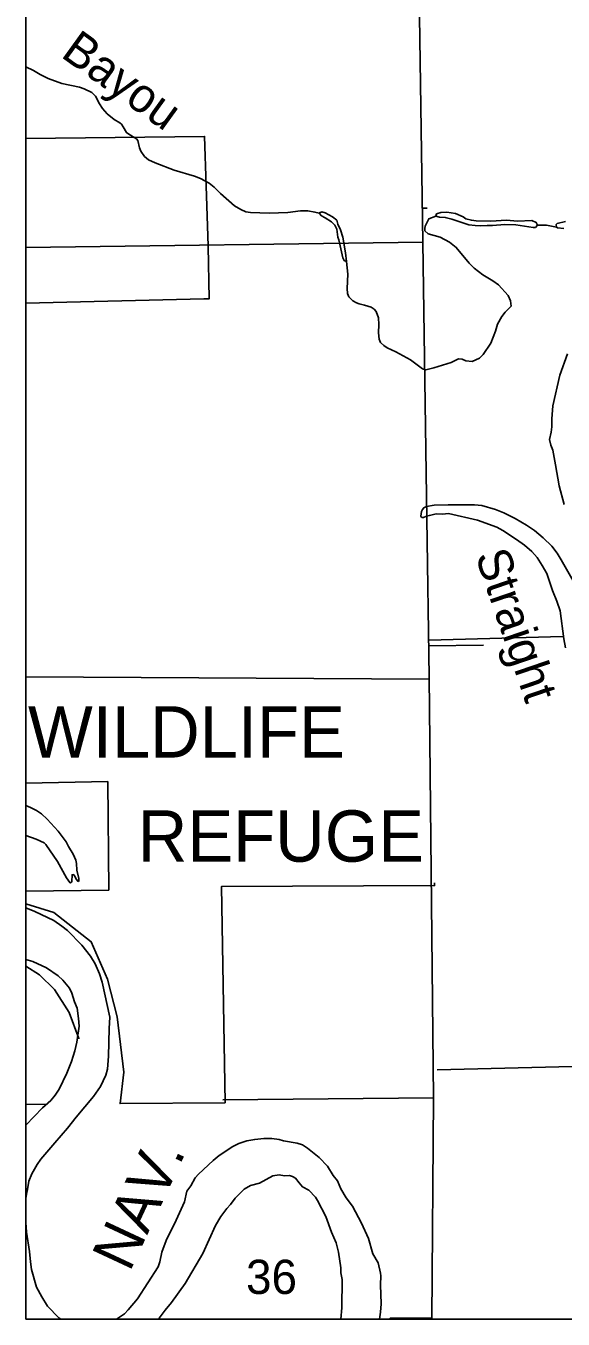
# Model space of a CAD drawing. Extents: x 1084508 to 1142749, y 1057638 to 1093403.
# Drawn here: x 1084508 to 1086587, y 1057640 to 1062649 of the extents above; entities that cross this region are included whole.
import ezdxf

# ---------------------------------------------------------------- set-up
doc = ezdxf.new("R2010")
doc.units = 0
for name, color, linetype in [('2', 7, 'Continuous'), ('35', 7, 'Continuous'), ('5', 7, 'Continuous'), ('7', 7, 'Continuous'), ('9', 7, 'Continuous'), ('DSN_DRFT_Named-Boundary', 7, 'Continuous'), ('Level 35', 7, 'Continuous'), ('Level 5', 7, 'Continuous'), ('Level 7', 7, 'Continuous')]:
    doc.layers.add(name, color=color, linetype=linetype)

msp = doc.modelspace()

# ---------------------------------------------------------------- linework, layer by layer
at = {"layer": '2'}
for points in [[(1086059.5, 1060739.2), (1086043.8, 1061811.7), (1086019.6, 1063474.3), (1086007.2, 1065130.6)], [(1086078.9, 1057640), (1086086.1, 1058497.6), (1086068.5, 1060127.5), (1086059.5, 1060739.2)]]:
    msp.add_lwpolyline(points, dxfattribs=at)
at = {"layer": '35'}
for points in [[(1084507.9, 1062490), (1084537, 1062476.3), (1084563.5, 1062460.4), (1084593.8, 1062445.1), (1084646.5, 1062426.4), (1084715.7, 1062411), (1084733.8, 1062404.9), (1084763.1, 1062391.2), (1084777.6, 1062377.4), (1084793.2, 1062347), (1084804.4, 1062328.5), (1084822.6, 1062307.9), (1084850.2, 1062286), (1084872.2, 1062273), (1084878, 1062267.8), (1084884, 1062258.3), (1084897.8, 1062235.7), (1084905.8, 1062229.3), (1084936.2, 1062210.9), (1084941, 1062205.4), (1084947.8, 1062176.3), (1084952.3, 1062163.2), (1084967.6, 1062143.2), (1084983, 1062130.4), (1085007.9, 1062118.5), (1085081.5, 1062089.9), (1085160.7, 1062067.5), (1085184.2, 1062057.8), (1085216.8, 1062039.2), (1085236.7, 1062024), (1085260.9, 1061999.8), (1085315.7, 1061952.2), (1085339.3, 1061937.4), (1085359, 1061929.1), (1085377.7, 1061925.6), (1085449, 1061923.4), (1085522.2, 1061926), (1085571.3, 1061932.7), (1085598.7, 1061932.5), (1085626.4, 1061927.9), (1085643.2, 1061923.3), (1085643.8, 1061924.9), (1085654.1, 1061928.3), (1085666.7, 1061925.2), (1085694.5, 1061909.3), (1085710.9, 1061895.9), (1085715.2, 1061880.7)], [(1085643.2, 1061923.3), (1085652.6, 1061912.9), (1085666.6, 1061905.4), (1085691.3, 1061890), (1085703.3, 1061876.8), (1085711.9, 1061861), (1085714.8, 1061830.4)], [(1085748.4, 1061735.9), (1085745.4, 1061770.2), (1085734.8, 1061830.9), (1085725.8, 1061859.3), (1085715.2, 1061880.7)], [(1085748.4, 1061735.9), (1085740.3, 1061739.9), (1085735.3, 1061751.1), (1085718.8, 1061820.4), (1085714.8, 1061830.4)], [(1086050.7, 1061318.7), (1086043.1, 1061320.8), (1085996.5, 1061355.3), (1085940.4, 1061386.6), (1085906.4, 1061401.9), (1085892.8, 1061411.6), (1085881, 1061422.4), (1085875.3, 1061435.3), (1085873.2, 1061459.7), (1085873.8, 1061492.5), (1085872.5, 1061518.5), (1085864.1, 1061543), (1085855.5, 1061552), (1085844.5, 1061560), (1085819, 1061567.5), (1085798.4, 1061571.9), (1085787.2, 1061576), (1085773.1, 1061583.8), (1085757.9, 1061599.1), (1085753.1, 1061613.1), (1085751.3, 1061632.2), (1085753.9, 1061687.1), (1085748.4, 1061735.9)], [(1086058.1, 1060749.7), (1086047.4, 1060745.4), (1086041.4, 1060745.1), (1086037.9, 1060747.2), (1086036.8, 1060750.6), (1086039.6, 1060768.6), (1086043, 1060776.1), (1086048.1, 1060782), (1086058.7, 1060787.3)], [(1084507.9, 1059513.8), (1084547.5, 1059499.5), (1084579, 1059485), (1084584.9, 1059478.5), (1084629.7, 1059412.7), (1084665.1, 1059349.5), (1084677.9, 1059331), (1084681.7, 1059329.8), (1084685.1, 1059332.4), (1084685.9, 1059335.6), (1084686.5, 1059361.1), (1084692.4, 1059361.9), (1084696.6, 1059357), (1084703.3, 1059342.4), (1084708.5, 1059335.9), (1084711.1, 1059335.7), (1084713.2, 1059338.9), (1084713, 1059346.1), (1084705.2, 1059378.6), (1084704.1, 1059405), (1084701.9, 1059417.2), (1084691.5, 1059440.5), (1084673.1, 1059470.2), (1084664.1, 1059489.2), (1084633.1, 1059529.9), (1084590.6, 1059576.5), (1084568, 1059597.6), (1084549.2, 1059610.6), (1084526.2, 1059622.3), (1084507.9, 1059629.6)]]:
    msp.add_lwpolyline(points, dxfattribs=at)
at = {"layer": '5'}
for p, q in [((1086043.8, 1061811.7), (1084507.9, 1061791.2)), ((1084507.9, 1060128.1), (1086068.6, 1060118.6))]:
    msp.add_line(p, q, dxfattribs=at)
msp.add_lwpolyline([(1086086.1, 1058497.6), (1085270.9, 1058489.3)], dxfattribs=at)
at = {"layer": '7'}
msp.add_line((1084589.8, 1058472.1), (1084507.9, 1058471.2), dxfattribs=at)
for points in [[(1084507.9, 1061575.4), (1085196.5, 1061591.2), (1085217.3, 1061591.7), (1085213.2, 1061796.2), (1085205.7, 1062030.1), (1085199.5, 1062220.7), (1084507.9, 1062213.3)], [(1084507.9, 1059297.6), (1084828.7, 1059301.7), (1084825, 1059722.1), (1084507.9, 1059715.8)], [(1086089.8, 1059326.3), (1086089.9, 1059319.5), (1085265.2, 1059315.9), (1085279.1, 1058478.2), (1084872.8, 1058474.9), (1084887.6, 1058596.9), (1084860.8, 1058810.5), (1084824.2, 1058956.2), (1084761.2, 1059101.5), (1084616.4, 1059215), (1084507.9, 1059249.2)], [(1084507.9, 1059007.2), (1084561.2, 1058973.6), (1084619.2, 1058916.2), (1084675.2, 1058827.2), (1084713.2, 1058727.6), (1084713.3, 1058726)], [(1085918.1, 1057640), (1085917.9, 1057643.2), (1086079.8, 1057644.5)]]:
    msp.add_lwpolyline(points, dxfattribs=at)
at = {"layer": '9'}
msp.add_line((1084507.9, 1058107.3), (1084514.1, 1058147.4), dxfattribs=at)
for points in [[(1084507.9, 1059233.5), (1084543.1, 1059219.1), (1084615.7, 1059184.3), (1084647.1, 1059162.5), (1084669.2, 1059144.8), (1084723.9, 1059088.1), (1084757.5, 1059045.6), (1084776.2, 1059016.5), (1084793.3, 1058977.7), (1084803.6, 1058944.6), (1084832.8, 1058809.2), (1084830.9, 1058765.7), (1084827.3, 1058658.3), (1084824, 1058608.2), (1084818, 1058585.4), (1084796.3, 1058541.1), (1084769.7, 1058502)], [(1084507.9, 1059032.5), (1084535.3, 1059025.1), (1084587.5, 1059000.1), (1084632.6, 1058969.5), (1084651, 1058952.4), (1084676.7, 1058922), (1084686, 1058902.7), (1084696.7, 1058868.4), (1084705.9, 1058844.1), (1084712, 1058805), (1084713.8, 1058775.1), (1084705.1, 1058712.9), (1084696.9, 1058679.7), (1084684.3, 1058637.5), (1084666.4, 1058592.6), (1084637.3, 1058530.2), (1084621.6, 1058507.1), (1084603.9, 1058487.4), (1084572.4, 1058458.9), (1084507.9, 1058391.5)], [(1084769.7, 1058502), (1084702.5, 1058421.8), (1084669.2, 1058379.4), (1084619.5, 1058322.4), (1084565.7, 1058259.6), (1084551.2, 1058238.7), (1084531.1, 1058202.3), (1084519.6, 1058175), (1084512.9, 1058134.8)], [(1085146.3, 1058156.4), (1085162.7, 1058186.7), (1085175.8, 1058201.8), (1085233.1, 1058254.7), (1085256.5, 1058273.5), (1085308.9, 1058309.3), (1085332.8, 1058320.6), (1085362.6, 1058330.5), (1085393.6, 1058336.4), (1085429.6, 1058340.2), (1085459.5, 1058339.1), (1085488.5, 1058335.5), (1085505.6, 1058330.6), (1085558.6, 1058321.4), (1085578, 1058315), (1085598.5, 1058301.7), (1085643.7, 1058266.4), (1085674.8, 1058232.3), (1085697.8, 1058196.8), (1085713.8, 1058175.3)], [(1085146.3, 1058156.4), (1085131.4, 1058136.1), (1085121.4, 1058094.5), (1085089.5, 1058023.8), (1085051.4, 1057945), (1085034.3, 1057898.9), (1085026.3, 1057862.4), (1085019.6, 1057843), (1084940.1, 1057719.1), (1084904, 1057676), (1084889, 1057660.2), (1084859.1, 1057640)], [(1085019.8, 1057640), (1085023.7, 1057644.2), (1085046.6, 1057675.3), (1085071, 1057704.6), (1085124.3, 1057778.1), (1085192.6, 1057894.8), (1085241.3, 1058002.5), (1085262.8, 1058037.1), (1085285.3, 1058067.9), (1085300.1, 1058084), (1085318, 1058108.1), (1085353.4, 1058143.3), (1085377.3, 1058157.4), (1085412.1, 1058167.3)], [(1085565.7, 1058167.7), (1085552, 1058185.9), (1085539.3, 1058193.1), (1085528.2, 1058196.9), (1085508.4, 1058195.4), (1085488.5, 1058198.7), (1085463.2, 1058195.5), (1085412.1, 1058167.3)], [(1085727, 1057640), (1085730.8, 1057683.6), (1085731.8, 1057793.6), (1085727.1, 1057819), (1085727, 1057838.5), (1085717.8, 1057900), (1085708.6, 1057936.2), (1085691.3, 1057976.5), (1085668.6, 1058037.1), (1085637.1, 1058099.9), (1085629.4, 1058111.9), (1085603.2, 1058139.6), (1085579.2, 1058152.9), (1085565.7, 1058167.7)], [(1085876.5, 1057640), (1085880.1, 1057667.2), (1085883.7, 1057699.1), (1085880.9, 1057773.4), (1085881.8, 1057807.2), (1085880.8, 1057817.6), (1085872.1, 1057857.9), (1085851, 1057893), (1085834.3, 1057952.9), (1085807, 1058011.8), (1085772.8, 1058077.3), (1085748, 1058109.5), (1085727.2, 1058145.3), (1085713.8, 1058175.3)], [(1084643.2, 1057640), (1084636.1, 1057645), (1084591.6, 1057690), (1084569.7, 1057726.3), (1084549.3, 1057764), (1084529.1, 1057831.9), (1084525.2, 1057861.8), (1084522.4, 1057902.1), (1084510.8, 1057977.1), (1084507.9, 1058013.9)]]:
    msp.add_lwpolyline(points, dxfattribs=at)
at = {"layer": 'DSN_DRFT_Named-Boundary'}
msp.add_lwpolyline([(1084507.9, 1057640), (1142749.2, 1057640), (1142749.2, 1093403.4), (1084507.9, 1093403.4)], close=True, dxfattribs=at)
at = {"layer": 'Level 35'}
for points in [[(1086094.7, 1061911.5), (1086067.6, 1061902.3), (1086053.7, 1061873.3), (1086051.9, 1061864.1), (1086052.7, 1061855.3), (1086064.5, 1061844.2), (1086111.9, 1061830.2), (1086147.6, 1061811.8), (1086173.7, 1061790.7), (1086223.4, 1061730.2), (1086243.5, 1061710.8), (1086277, 1061684.7), (1086315.5, 1061661.4), (1086337.3, 1061645.5), (1086374.1, 1061604.5), (1086383.3, 1061583.9), (1086386.1, 1061563.6), (1086363.1, 1061540.4), (1086349.8, 1061524), (1086333.7, 1061493.3), (1086325.9, 1061467.1), (1086307.8, 1061420.3), (1086277.7, 1061376.7), (1086263.7, 1061361.5), (1086234.8, 1061349.4), (1086210.9, 1061351.7), (1086196.2, 1061357.6), (1086182.3, 1061358.8), (1086154.7, 1061345.1), (1086087.1, 1061324.8), (1086055.8, 1061317.3), (1086050.7, 1061318.7)], [(1086487.8, 1061876.9), (1086480.4, 1061867.5), (1086471.6, 1061867.7), (1086404.3, 1061878.8), (1086362.2, 1061879.9), (1086314.4, 1061875.4), (1086292.8, 1061875.9), (1086269.3, 1061874.4), (1086247, 1061875.2), (1086222.4, 1061878.7), (1086156.4, 1061900), (1086131.3, 1061907), (1086109, 1061907.8), (1086094.7, 1061911.5), (1086097.4, 1061920.4), (1086114.4, 1061926.3), (1086137.5, 1061927.7), (1086171.4, 1061922.2), (1086200.2, 1061909.4), (1086210.6, 1061901.7), (1086232.5, 1061895.9), (1086251.1, 1061893.7), (1086308.2, 1061893), (1086368.6, 1061896.9), (1086410.5, 1061892), (1086466.8, 1061895.1), (1086483.2, 1061887.4), (1086487.8, 1061876.9)], [(1086561.5, 1061869.9), (1086522.5, 1061877.7), (1086487.8, 1061876.9)], [(1086590, 1061864.3), (1086565.1, 1061866.3), (1086561.5, 1061869.9), (1086560.7, 1061879.3), (1086564.9, 1061883.2), (1086596.2, 1061891.7)], [(1086591.4, 1060795.7), (1086571.6, 1060867.4), (1086557.9, 1060949.2), (1086547, 1061005.3), (1086540.1, 1061025.4), (1086534.9, 1061047.2), (1086541.1, 1061074.9), (1086543.8, 1061096.1), (1086544.2, 1061127.6), (1086548, 1061176.9), (1086575.1, 1061295.9), (1086604.3, 1061378.8)], [(1086058.1, 1060749.7), (1086047.4, 1060745.4), (1086041.4, 1060745.1), (1086037.9, 1060747.2), (1086036.8, 1060750.6), (1086039.6, 1060768.6), (1086043, 1060776.1), (1086048.1, 1060782), (1086058.7, 1060787.3)], [(1086596.6, 1060240.5), (1086589.6, 1060275.4), (1086576.2, 1060383.3), (1086563.7, 1060420.2), (1086546.6, 1060461.5), (1086524.3, 1060527.4), (1086506.4, 1060559.3), (1086486.4, 1060590.4), (1086465.9, 1060613), (1086437.4, 1060637.4), (1086407.4, 1060660.2), (1086353.7, 1060694.7), (1086330.8, 1060707.7), (1086255.5, 1060734.5), (1086143.5, 1060760.8), (1086119.9, 1060757.2), (1086096.5, 1060759.5), (1086069.6, 1060753.1), (1086058.1, 1060749.7)], [(1086058.9, 1060787.3), (1086088.3, 1060793.1), (1086142.8, 1060794.5), (1086245, 1060793.8), (1086272.8, 1060790.8), (1086326.2, 1060776.1), (1086357.3, 1060762.8), (1086401.9, 1060740.5), (1086445.5, 1060715.5), (1086476, 1060695), (1086510.6, 1060666.2), (1086543.2, 1060634.4), (1086564, 1060606.2), (1086580, 1060580.8), (1086646.9, 1060463.3)]]:
    msp.add_lwpolyline(points, dxfattribs=at)
at = {"layer": 'Level 5'}
for points in [[(1086060.6, 1061942.7), (1086041.9, 1061942.7)], [(1086279.6, 1060250.9), (1086066.7, 1060248.4)]]:
    msp.add_lwpolyline(points, dxfattribs=at)
at = {"layer": 'Level 7'}
for points in [[(1086586.1, 1060283.6), (1086067.7, 1060270.3)], [(1086089.7, 1059330.5), (1086089.9, 1059320.8)], [(1086100.2, 1058605.1), (1088035.9, 1058653.1), (1088061.7, 1058258.2), (1088876.8, 1058256.1)]]:
    msp.add_lwpolyline(points, dxfattribs=at)

# ---------------------------------------------------------------- texts
at = {"layer": '35'}
msp.add_text('Bayou', height=132.58, rotation=324.2575, dxfattribs=at).set_placement((1084638.7, 1062531.8))
at = {"layer": '5'}
msp.add_text('36', height=132.58, dxfattribs=at).set_placement((1085360.1, 1057737.5))
at = {"layer": '7'}
for s, p in [('WILDLIFE', (1084516, 1059815.2)), ('REFUGE', (1084940.9, 1059411.7))]:
    msp.add_text(s, height=198.88, dxfattribs=at).set_placement(p)
at = {"layer": '9'}
msp.add_text('NAV.', height=165.73, rotation=64.9722, dxfattribs=at).set_placement((1084909.5, 1057819))
at = {"layer": 'Level 35'}
msp.add_text('Straight', height=132.58, rotation=288.9146, dxfattribs=at).set_placement((1086246.1, 1060597.7))

doc.saveas('drawing.dxf')
